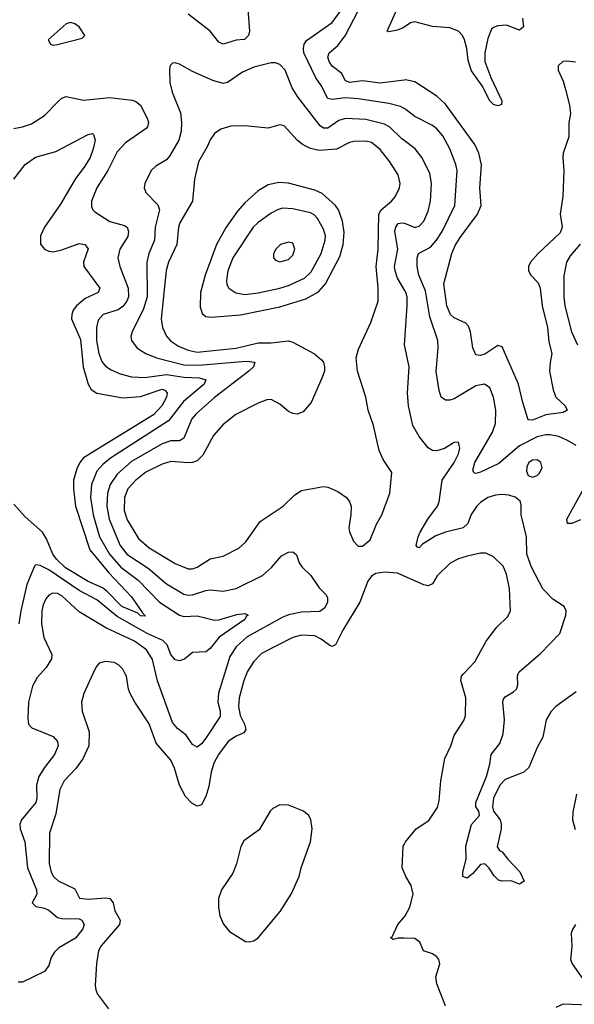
# Model space of a CAD drawing. Header units: inches. Extents: x 1682530 to 1839546, y 640742 to 791647.
# Tile 320 of 656: x 1748236 to 1750781, y 708484 to 713002. Entities that reach past the tile are written whole.
import ezdxf

# ---------------------------------------------------------------- set-up
doc = ezdxf.new("R2010")
doc.units = ezdxf.units.IN
doc.header["$MEASUREMENT"] = 0
for name, color, linetype in [('B7740', 7, 'Continuous'), ('B7741', 7, 'Continuous'), ('B7750', 7, 'Continuous'), ('B7751', 7, 'Continuous')]:
    doc.layers.add(name, color=color, linetype=linetype)

msp = doc.modelspace()

# ---------------------------------------------------------------- linework, layer by layer
at = {"layer": 'B7740', "color": 5}
for points, elevation in [([(1748331.2, 710000), (1748316.3, 709983.7), (1748296, 709944), (1748276.9, 709870), (1748273.4, 709793.4), (1748276.9, 709770), (1748292.6, 709752.6), (1748390, 709712.6), (1748409.3, 709690), (1748413.5, 709670), (1748396.1, 709630), (1748350, 709570.7), (1748324.8, 709530), (1748314.3, 709490), (1748315.1, 709430), (1748310.7, 709410), (1748244.9, 709330), (1748236.9, 709310), (1748238.2, 709290), (1748260.1, 709230), (1748272.6, 709110), (1748314.2, 709010), (1748314.5, 708990), (1748293.6, 708950), (1748310, 708932.6), (1748350, 708925.2), (1748370, 708916.3), (1748410, 708883), (1748430, 708877.1), (1748510, 708876.1), (1748521.4, 708870), (1748532.8, 708850), (1748525.5, 708830), (1748492.6, 708787.4), (1748416.7, 708743.3), (1748395.9, 708724.1), (1748381, 708699), (1748370, 708661.6), (1748350, 708634), (1748250, 708585.2), (1748230, 708586)], 760), ([(1748571.9, 710000), (1748531.5, 709910), (1748519.6, 709870), (1748523.1, 709830), (1748554.7, 709734.7), (1748554, 709670), (1748526.7, 709610), (1748494.1, 709565.9), (1748441, 709510), (1748420.8, 709470), (1748402, 709358), (1748374, 709270), (1748371.3, 709130), (1748380.4, 709090), (1748390.9, 709070), (1748413.4, 709050), (1748490, 709013.7), (1748511.5, 708971.6), (1748550, 708966), (1748630, 708972.6), (1748650, 708970.2), (1748665.2, 708950), (1748673.7, 708913.7), (1748697.4, 708870), (1748694, 708850), (1748610, 708753), (1748598, 708730), (1748589.1, 708670.9), (1748583, 708570), (1748585.4, 708550), (1748593.1, 708530), (1748643.8, 708463.8)], 780), ([(1749276.7, 710000), (1749264.6, 709970), (1749242.7, 709890), (1749240.6, 709850), (1749247.3, 709810), (1749268.4, 709770), (1749274.7, 709745.3), (1749264.2, 709730), (1749226.8, 709713.2), (1749193.7, 709690), (1749147.9, 709630), (1749127.3, 709590), (1749114.5, 709550), (1749104.2, 709484.2), (1749090, 709438), (1749070, 709399), (1749050, 709393.4), (1749026.7, 709406.7), (1748997.8, 709437.8), (1748969.9, 709490), (1748947.1, 709567.1), (1748930, 709605.1), (1748861.9, 709681.9), (1748830, 709771.1), (1748764.4, 709870), (1748743.5, 709910), (1748735.9, 709930), (1748725.8, 709990), (1748720.9, 710000)], 780), ([(1749175.6, 710000), (1749148.5, 709911.5), (1749145, 709870), (1749156.9, 709830), (1749155.6, 709804.4), (1749090, 709706.1), (1749070, 709679.9), (1749050, 709664.7), (1749030, 709675.6), (1748999.8, 709719.8), (1748959.9, 709750), (1748937.9, 709777.9), (1748869, 709969), (1748861.8, 710000)], 760), ([(1750000, 709089), (1749991.6, 709110), (1749996.2, 709210), (1750000, 709217.7)], 780), ([(1750000, 708787.2), (1749972.4, 708787.6), (1749950, 708782), (1749938, 708790), (1749946, 708794), (1749971.3, 708850), (1750000, 708884.4)], 780)]:
    msp.add_lwpolyline(points, dxfattribs=dict(at, elevation=elevation))
at = {"layer": 'B7740', "color": 5, "elevation": 820}
msp.add_lwpolyline([(1749430, 709398.9), (1749398, 709382), (1749386.3, 709370), (1749334.6, 709285.4), (1749264.9, 709235), (1749251.3, 709208.7), (1749231, 709129), (1749214.3, 709085.7), (1749163.1, 709010), (1749148.2, 708970), (1749148.2, 708930), (1749154.9, 708890), (1749171.8, 708851.8), (1749198.5, 708818.6), (1749272.7, 708772.8), (1749290, 708770.3), (1749310, 708775.3), (1749330, 708789), (1749431.6, 708910), (1749482.6, 708990), (1749519.2, 709070), (1749528.4, 709110), (1749570.9, 709230), (1749579.1, 709290), (1749572.4, 709330), (1749562.4, 709350), (1749539.3, 709370), (1749470, 709398.3)], close=True, dxfattribs=at)
at = {"layer": 'B7741', "color": 5}
for points, elevation in [([(1750000, 712725.4), (1749890, 712710.7), (1749810, 712721.1), (1749750, 712714.8), (1749730, 712723), (1749714.6, 712754.6), (1749670, 712789.3), (1749656.1, 712810), (1749650.9, 712830), (1749657, 712850), (1749695.4, 712884.6), (1749730, 712928.9), (1749790, 713042.9), (1749895.6, 713170), (1749968.4, 713290), (1750000, 713332.5)], 720), ([(1750000, 712967.3), (1749995.6, 712964.4), (1749970, 712953.8), (1749930, 712946.2), (1749922, 712950), (1749974.5, 713065.5), (1749987.5, 713130), (1750000, 713159.2)], 680), ([(1750000, 712594.6), (1749983.6, 712603.6), (1749930, 712618), (1749790, 712639.4), (1749730, 712643.5), (1749670, 712636), (1749650, 712641.4), (1749620.2, 712700.2), (1749595.9, 712735.9), (1749540.9, 712850), (1749538.4, 712870), (1749542.3, 712890), (1749552.7, 712907.3), (1749670, 712989.4), (1749753.8, 713106.2)], 740), ([(1749282.7, 713050), (1749290.1, 712950), (1749286.4, 712930), (1749268, 712912), (1749230, 712907.6), (1749170, 712889.8), (1749150, 712898.5), (1749109.7, 712950), (1749010, 713028)], 740), ([(1750000, 712447.8), (1749990, 712455.2), (1749933.8, 712510), (1749910, 712523.1), (1749824, 712544), (1749731.1, 712548.9), (1749700.9, 712539.1), (1749650, 712504.6), (1749630, 712504.9), (1749614.5, 712514.5), (1749511.3, 712650), (1749487.1, 712690), (1749454.2, 712770), (1749430, 712796.4), (1749410, 712803.8), (1749390, 712804), (1749310, 712784.2), (1749258.5, 712761.5), (1749190, 712713.3), (1749170, 712709.8), (1749122.8, 712722.8), (1749030, 712764.7), (1748970, 712798), (1748950, 712804.7), (1748937.5, 712802.5), (1748927.6, 712792.4), (1748924.2, 712775.8), (1748925.9, 712714.1), (1748936.8, 712670), (1748974.2, 712574.2), (1748979.4, 712530), (1748977.6, 712490), (1748966.4, 712450), (1748924.5, 712375.5), (1748910, 712359.8), (1748861.1, 712330), (1748839, 712310), (1748810.3, 712250), (1748807.2, 712230), (1748815.3, 712210), (1748870, 712152.9), (1748877.3, 712130), (1748858.5, 712050), (1748855.5, 711990), (1748828.9, 711930), (1748819.3, 711890), (1748821.2, 711730), (1748803.8, 711676.2), (1748751.9, 711570), (1748746.5, 711550), (1748750.2, 711530), (1748775.1, 711495.1), (1748814.6, 711470), (1748864.9, 711450), (1748990, 711419.1), (1749056.4, 711416.4), (1749275.6, 711435.6), (1749314.9, 711430), (1749309.1, 711410), (1749287.7, 711390), (1749130, 711268.7), (1749045.7, 711194.3), (1749027, 711170), (1748990, 711082.2), (1748970, 711070.5), (1748930, 711069.4), (1748890, 711056.6), (1748750, 710974.5), (1748683.1, 710916.9), (1748651, 710870), (1748639.7, 710830), (1748636, 710770), (1748646.7, 710710), (1748697.9, 710590), (1748728.7, 710550), (1748825.9, 710485.9), (1748910, 710413), (1748990, 710365.7), (1749010, 710360.9), (1749030, 710362.8), (1749090, 710383.3), (1749110, 710385.6), (1749170, 710380.1), (1749230, 710392.6), (1749350, 710452.2), (1749392.1, 710487.9), (1749437.9, 710542.1), (1749470, 710559.1), (1749490, 710561.1), (1749506.1, 710546.1), (1749518.8, 710510), (1749532.2, 710490), (1749572.5, 710452.5), (1749610, 710395.9), (1749642.8, 710362.8), (1749649.4, 710350), (1749648.8, 710330), (1749637.2, 710302.8), (1749613.8, 710286.2), (1749530, 710284.3), (1749470, 710270.6), (1749441.3, 710258.7), (1749280.5, 710170), (1749230, 710123.9), (1749200.1, 710079.9), (1749175.6, 710000)], 760), ([(1748210, 712502.8), (1748250, 712510.2), (1748290, 712524.2), (1748350, 712562.2), (1748412.5, 712627.5), (1748430, 712642), (1748450, 712649.2), (1748530, 712633.2), (1748650, 712645.6), (1748753, 712633), (1748770, 712627.6), (1748790.1, 712610.1), (1748822, 712550), (1748827.2, 712530), (1748823.6, 712510), (1748817.2, 712502.8), (1748722.4, 712437.6), (1748683.5, 712396.5), (1748640.9, 712310), (1748590.2, 712230), (1748565.2, 712170), (1748565.4, 712145.4), (1748571.7, 712130), (1748581, 712121), (1748650, 712075.8), (1748718, 712058), (1748730.1, 712050.1), (1748736.3, 712030), (1748732.6, 712007.4), (1748695.5, 711950), (1748687.1, 711910), (1748696.3, 711870), (1748734.9, 711770), (1748735.7, 711730), (1748728.6, 711710), (1748710, 711685.9), (1748688.7, 711671.3), (1748619.6, 711650), (1748596.3, 711623.7), (1748588.6, 711590), (1748589.2, 711530), (1748599.6, 711470), (1748613.8, 711433.8), (1748630, 711412.2), (1748655.5, 711395.5), (1748697.7, 711377.7), (1748750, 711362.8), (1748810, 711360.6), (1748910, 711374.7), (1748990, 711361.4), (1749059.5, 711359.5), (1749091.2, 711350), (1749083, 711330), (1748988.7, 711250), (1748919.1, 711160.9), (1748653.5, 710990), (1748618.4, 710961.6), (1748591.1, 710930), (1748565.4, 710870), (1748561.8, 710810), (1748573.3, 710730), (1748602.8, 710630), (1748648.6, 710550), (1748700.1, 710490), (1748779.6, 710430), (1748877.2, 710330), (1748970, 710270.5), (1748990, 710264.4), (1749050, 710266), (1749130, 710246.5), (1749150, 710248.2), (1749233.3, 710273.3), (1749270, 710276.9), (1749284.4, 710270), (1749276.1, 710263.9), (1749270.2, 710250), (1749151.6, 710168.4), (1749110, 710117.2), (1749090, 710102), (1749030, 710098.7), (1748992.3, 710067.7), (1748970, 710059.9), (1748950, 710064.3), (1748930, 710089), (1748913.3, 710133.3), (1748893.3, 710153.3), (1748823.9, 710183.9), (1748683.2, 710263.2), (1748590, 710339.7), (1748510, 710382.7), (1748370, 710478.3), (1748330, 710498), (1748310, 710500.7), (1748304.9, 710495.1), (1748269.6, 710410.4), (1748241, 710290), (1748232.8, 710230)], 740), ([(1748210, 712270.2), (1748262.2, 712337.8), (1748308.4, 712371.6), (1748401.9, 712398.1), (1748550, 712475.2), (1748570, 712479.6), (1748575.8, 712475.8), (1748582.7, 712450), (1748574.2, 712410), (1748559.2, 712370), (1748535.6, 712330), (1748490.6, 712270), (1748424.1, 712155.9), (1748350, 712049.8), (1748331.4, 712010), (1748332.2, 711972.2), (1748350.3, 711950), (1748370, 711939.8), (1748390, 711937.4), (1748430, 711946.2), (1748510, 711975.4), (1748536, 711970), (1748550.8, 711950.8), (1748528.7, 711890), (1748530.2, 711870), (1748603.9, 711770), (1748596.5, 711750), (1748537.1, 711722.9), (1748496.8, 711690), (1748482, 711670), (1748475.3, 711650), (1748474.8, 711630), (1748515.5, 711535.5), (1748527.3, 711410), (1748550, 711330.3), (1748564.8, 711304.8), (1748590, 711288.6), (1748710, 711267.6), (1748790, 711273.2), (1748890, 711306.8), (1748902.5, 711302.5), (1748913, 711290), (1748909.4, 711270), (1748889.2, 711230), (1748850.9, 711189.1), (1748530, 710991), (1748512.4, 710970), (1748498.3, 710941.7), (1748483.8, 710890), (1748482.7, 710850), (1748491.9, 710770), (1748559, 710570), (1748644.8, 710464.8), (1748750, 710353.5), (1748799.9, 710279.9), (1748814.1, 710265.9), (1748790, 710267.1), (1748778.7, 710278.7), (1748704.9, 710310), (1748638.5, 710378.5), (1748615.7, 710395.7), (1748550, 710423.7), (1748446.9, 710486.9), (1748406, 710526), (1748389, 710549), (1748359.5, 710619.5), (1748340.5, 710650), (1748261, 710721), (1748210, 710779.5)], 720), ([(1750000, 711764.8), (1749970, 711815.8), (1749958.5, 711850), (1749956.7, 711870), (1749970.7, 711950), (1749957.9, 712030), (1749961.6, 712050), (1749973.7, 712066.3), (1749990, 712070.6), (1750000, 712068.4)], 760), ([(1750000, 710448.7), (1749970, 710461.8), (1749910, 710467.3), (1749870, 710461.6), (1749850, 710449.5), (1749833.5, 710426.5), (1749796.9, 710330), (1749719.6, 710200.4), (1749686.1, 710133.9), (1749670, 710125.7), (1749659.6, 710130), (1749619.9, 710159.9), (1749590, 710174.3), (1749530, 710177.7), (1749490, 710167.4), (1749346.2, 710093.8), (1749310, 710056.8), (1749280.7, 710010), (1749276.7, 710000)], 780), ([(1748861.8, 710000), (1748846.4, 710066.4), (1748817.7, 710110), (1748763.2, 710150), (1748632.3, 710212.3), (1748510, 710284.5), (1748430, 710359.1), (1748410, 710369.9), (1748386.5, 710370), (1748370, 710360.9), (1748356, 710344), (1748343.5, 710316.5), (1748337.6, 710290), (1748336.1, 710230), (1748347.2, 710167.2), (1748383.2, 710090), (1748382.2, 710070), (1748358.4, 710030), (1748331.2, 710000)], 760), ([(1748720.9, 710000), (1748710, 710022.4), (1748690, 710042.6), (1748670, 710053.3), (1748630, 710057.4), (1748600.7, 710050), (1748586.8, 710033.2), (1748571.9, 710000)], 780)]:
    msp.add_lwpolyline(points, dxfattribs=dict(at, elevation=elevation))
for points, elevation in [([(1748470, 712989.3), (1748450, 712982.7), (1748367.3, 712910), (1748378, 712890), (1748390, 712886), (1748410, 712888.5), (1748523.1, 712916.9), (1748535.3, 712930), (1748509.2, 712970), (1748490, 712983.7)], 760), ([(1749430, 712519.7), (1749376, 712504), (1749270, 712515.7), (1749205.8, 712514.2), (1749159.4, 712500.6), (1749130, 712480.5), (1749110, 712451.6), (1749098.3, 712421.7), (1749056.6, 712350), (1749038.3, 712270), (1749030.1, 712170), (1748970.7, 712070), (1748964.7, 712050), (1748957.6, 711970), (1748918.6, 711890), (1748908.9, 711851.1), (1748885.3, 711630), (1748891.1, 711590), (1748909.5, 711550), (1748928.7, 711528.7), (1748964.7, 711504.7), (1749010, 711485.5), (1749050, 711477.3), (1749230, 711495.4), (1749330, 711519.9), (1749390, 711519.5), (1749470, 711528.3), (1749490, 711522.7), (1749588.8, 711468.8), (1749621.5, 711441.5), (1749630.3, 711430), (1749635.6, 711410), (1749634.3, 711390), (1749623.2, 711356.8), (1749574, 711246), (1749537.6, 711202.4), (1749510, 711192), (1749490, 711194.5), (1749470, 711204.5), (1749430, 711238.4), (1749390, 711258.7), (1749370, 711257.4), (1749330, 711243.2), (1749227.4, 711190), (1749170, 711144.2), (1749126.3, 711093.7), (1749076.3, 711003.7), (1749050, 710978.3), (1749030, 710970.4), (1749010, 710969.4), (1748930, 710975), (1748890, 710963.4), (1748814.6, 710925.4), (1748768.9, 710890), (1748732.7, 710850), (1748717.8, 710810), (1748716.3, 710750), (1748730, 710707.3), (1748781.8, 710621.8), (1748830, 710579), (1748950, 710506.6), (1749010, 710482.7), (1749030, 710481.8), (1749050, 710489.4), (1749110, 710528.3), (1749170, 710540.2), (1749242.4, 710577.6), (1749274.2, 710605.8), (1749340, 710700), (1749445.6, 710770), (1749498.6, 710821.4), (1749530, 710841.1), (1749630, 710860.3), (1749650, 710856.5), (1749696.7, 710836.7), (1749735.5, 710810), (1749750.3, 710790.3), (1749757, 710770), (1749756.5, 710730), (1749746.4, 710670), (1749750, 710652), (1749767.3, 710610), (1749790, 710586.8), (1749810, 710586), (1749844.1, 710615.9), (1749873.4, 710686.6), (1749898.7, 710730), (1749935.4, 710830), (1749943.8, 710923.8), (1749903.9, 710983.9), (1749885.8, 711025.8), (1749860, 711140), (1749835.6, 711210), (1749824.2, 711270), (1749786, 711390), (1749779.7, 711450), (1749791.1, 711490), (1749847.3, 711612.7), (1749881.3, 711710), (1749881.2, 711770), (1749871.7, 711870), (1749881.3, 711950), (1749884.4, 712110), (1749894.3, 712130), (1749942.6, 712170), (1749958.9, 712190), (1749979.8, 712230), (1749982.5, 712250), (1749973, 712290), (1749935.4, 712350), (1749890, 712406.4), (1749850, 712438.1), (1749824.3, 712444.3), (1749770, 712443), (1749750, 712438.3), (1749690, 712408.7), (1749610, 712402.2), (1749570, 712411.3), (1749534.1, 712430), (1749509, 712450), (1749450, 712514.5)], 780), ([(1749425.5, 712254.5), (1749376, 712244), (1749330, 712216.8), (1749270, 712162.3), (1749236.2, 712123.8), (1749184.2, 712050), (1749138.7, 711970), (1749087.8, 711830), (1749066.8, 711750), (1749064.4, 711684.4), (1749073.6, 711653.6), (1749090, 711640.2), (1749117.2, 711637.2), (1749250, 711647.8), (1749430, 711684.3), (1749550, 711720.6), (1749606.9, 711753.1), (1749640.2, 711790), (1749705, 711915), (1749721.2, 711970), (1749725.1, 712025.1), (1749717.5, 712077.5), (1749699.9, 712130), (1749685, 712150), (1749624, 712204), (1749590, 712219.7), (1749470, 712252.2)], 820), ([(1749442.9, 712137.1), (1749418.9, 712130), (1749390, 712114.1), (1749330, 712072.2), (1749308, 712050), (1749214.8, 711910), (1749191.3, 711850), (1749184.8, 711804.8), (1749187.3, 711787.3), (1749196.8, 711770), (1749228.3, 711748.3), (1749270, 711741.3), (1749330, 711749.2), (1749430, 711769.6), (1749470, 711783), (1749543.1, 711816.9), (1749574.1, 711845.9), (1749619.6, 711930), (1749638.5, 711990), (1749639, 712010), (1749630, 712040.5), (1749602.9, 712090), (1749587.1, 712107.1), (1749570, 712115.4), (1749490, 712134)], 840), ([(1749470, 711981.3), (1749433.4, 711970), (1749412, 711950), (1749401.5, 711930), (1749400.3, 711910), (1749410, 711898.4), (1749430, 711891.6), (1749470, 711902.4), (1749490, 711921.6), (1749498.3, 711950), (1749490, 711976.2)], 860)]:
    msp.add_lwpolyline(points, close=True, dxfattribs=dict(at, elevation=elevation))
at = {"layer": 'B7750', "color": 5}
for points, elevation in [([(1750000, 709217.7), (1750006, 709230), (1750056.2, 709290), (1750112.9, 709327.1), (1750152.8, 709387.2), (1750161.8, 709418.2), (1750168.8, 709510), (1750187.3, 709612.7), (1750214.2, 709670), (1750230, 709717.1), (1750273.6, 709786.4), (1750282.4, 709810), (1750283.9, 709890), (1750260.6, 709970), (1750263.4, 709990), (1750272.8, 710000)], 780), ([(1750790, 709918), (1750696.4, 709850), (1750673.8, 709826.2), (1750652, 709790), (1750637.3, 709710), (1750610, 709662), (1750572.7, 709570), (1750550, 709549.8), (1750463.8, 709516.2), (1750439.1, 709490), (1750410.7, 709430), (1750406, 709390), (1750411, 709370), (1750440.7, 709330), (1750444.9, 709310), (1750444.9, 709290), (1750426.8, 709206.8), (1750438, 709190), (1750450, 709184), (1750475.5, 709150), (1750531.5, 709091.5), (1750550.6, 709049.4), (1750530, 709036), (1750491.3, 709051.3), (1750450, 709049.5), (1750433.8, 709053.8), (1750413, 709073), (1750390, 709109.2), (1750370, 709129.3), (1750350, 709126), (1750315.2, 709084.7), (1750290, 709062.4), (1750269.8, 709070), (1750269.8, 709090), (1750284.4, 709150), (1750283.8, 709210), (1750310, 709308.7), (1750346.6, 709350), (1750343, 709370), (1750329.9, 709389.9), (1750328.8, 709410), (1750378.3, 709530), (1750393.7, 709586.3), (1750399.3, 709630), (1750439.1, 709680.9), (1750455, 709725), (1750461, 709790), (1750452.9, 709870), (1750456.1, 709883.9), (1750464.6, 709895.4), (1750502.6, 709917.4), (1750515.3, 709930), (1750521.4, 709950), (1750519.8, 709990), (1750524.1, 710000)], 760), ([(1750791.2, 709448.8), (1750774.8, 709365.2), (1750772.7, 709330), (1750785.5, 709285.5)], 780), ([(1750000, 708884.4), (1750004.7, 708890), (1750026, 708930), (1750042, 708990), (1750032, 709030), (1750007.6, 709070), (1750000, 709089)], 780), ([(1750786.3, 708850), (1750772.8, 708827.2), (1750766.9, 708810), (1750770.2, 708750), (1750763.2, 708690), (1750771.5, 708670), (1750830, 708586.9)], 780), ([(1750190, 708477.2), (1750150, 708578), (1750145.7, 708610), (1750164.7, 708670), (1750159.6, 708690), (1750150, 708702), (1750130, 708715.1), (1750089.8, 708729.7), (1750073, 708770), (1750050, 708786.6), (1750000, 708787.2)], 780), ([(1750850, 708480.9), (1750730, 708485), (1750697, 708470)], 780)]:
    msp.add_lwpolyline(points, dxfattribs=dict(at, elevation=elevation))
at = {"layer": 'B7751', "color": 5}
for points, elevation in [([(1750543.9, 713010), (1750548.2, 712970), (1750530, 712953.5), (1750470, 712976.4), (1750430, 712974.7), (1750410, 712966.9), (1750401.4, 712958.6), (1750384.4, 712915.6), (1750371.2, 712850), (1750370.7, 712810), (1750397.5, 712737.5), (1750448.4, 712630), (1750447.5, 712612.5), (1750430, 712606.3), (1750410, 712612.6), (1750393.7, 712630), (1750359, 712699), (1750310, 712768), (1750294.7, 712814.7), (1750288.2, 712870), (1750277.4, 712910), (1750268, 712930), (1750249.5, 712949.5), (1750210, 712964.6), (1750130, 712971.1), (1750050, 712992.1), (1750030, 712987.5), (1750000, 712967.3)], 680), ([(1750786.7, 712806.7), (1750747.5, 712812.5), (1750728, 712810), (1750706.7, 712790), (1750707.6, 712770), (1750730, 712720.4), (1750741.4, 712681.4), (1750759.5, 712610), (1750763, 712570), (1750756.7, 712530), (1750755.8, 712464.2), (1750730.4, 712390), (1750727.9, 712370), (1750732.6, 712310), (1750728.4, 712191.6), (1750716.7, 712110), (1750724.7, 712050), (1750715.7, 712024.3), (1750615.3, 711930), (1750579.7, 711890), (1750570.2, 711870), (1750570.2, 711850.2), (1750582, 711830), (1750614.8, 711794.8), (1750624.1, 711770), (1750633.9, 711690), (1750657.7, 711590), (1750664, 711524), (1750678.7, 711470), (1750670.1, 711429.9), (1750667.7, 711390), (1750683.4, 711303.4), (1750697.1, 711270), (1750738.6, 711230), (1750747.7, 711210), (1750730, 711199.1), (1750650, 711188.6), (1750590, 711163.9), (1750570, 711165.7), (1750545.2, 711245.2), (1750525.7, 711330), (1750450, 711500.5), (1750430, 711506.6), (1750370, 711467.8), (1750350, 711461.1), (1750330, 711464.7), (1750316.2, 711496.2), (1750305, 711570), (1750295.8, 711595.8), (1750283.5, 711610), (1750230, 711634.8), (1750212.7, 711650), (1750195.5, 711690), (1750183, 711790), (1750219.6, 711930), (1750234.6, 711965.4), (1750257.5, 712002.5), (1750336.5, 712110), (1750353.6, 712150), (1750348.2, 712230), (1750355.5, 712335.5), (1750342.7, 712390), (1750324.8, 712430), (1750190, 712615.2), (1750150, 712650.6), (1750050, 712717.3), (1750006.3, 712726.3), (1750000, 712725.4)], 720), ([(1750790, 711049), (1750750, 711071.4), (1750709.4, 711089.4), (1750670, 711097.1), (1750650, 711097.8), (1750610, 711088), (1750530, 711046.1), (1750435, 710965), (1750350, 710925.3), (1750330, 710919.8), (1750322, 710922), (1750314.8, 710934.8), (1750324.3, 710970), (1750405.4, 711110), (1750419.8, 711150), (1750420.3, 711210), (1750409.8, 711270), (1750392.8, 711312.8), (1750369.8, 711329.8), (1750330, 711322), (1750230, 711263), (1750210, 711255.8), (1750190, 711255.8), (1750170.6, 711270.6), (1750160.6, 711300.6), (1750147.8, 711387.8), (1750156.9, 711496.9), (1750154.8, 711530), (1750118.8, 711638.8), (1750098.3, 711758.3), (1750067.4, 711830), (1750059.8, 711870), (1750059.8, 711910), (1750066.3, 711930), (1750121.7, 711958.3), (1750149, 711991), (1750174.6, 712030), (1750233.4, 712150), (1750243.2, 712310), (1750237.7, 712337.7), (1750210.6, 712410), (1750178.1, 712470), (1750150, 712501.8), (1750130, 712517), (1750050, 712557.5), (1750009.4, 712589.4), (1750000, 712594.6)], 740), ([(1750000, 712068.4), (1750010, 712066.1), (1750050, 712048.2), (1750070, 712054.2), (1750090, 712078.3), (1750110, 712123.7), (1750120.7, 712170), (1750126.1, 712250), (1750118.7, 712298.7), (1750082.3, 712370), (1750050.8, 712410), (1750000, 712447.8)], 760), ([(1750808.5, 711971.5), (1750761.7, 711918.3), (1750746, 711890), (1750733.4, 711826.6), (1750733.3, 711730), (1750738.2, 711690), (1750768.1, 711570), (1750795, 711510)], 740), ([(1750524.1, 710000), (1750528.5, 710010), (1750625.8, 710094.2), (1750714.1, 710185.9), (1750742, 710270), (1750743.2, 710290), (1750734.2, 710310), (1750682.5, 710342.5), (1750636.5, 710390), (1750585.2, 710490), (1750563.4, 710550), (1750562.3, 710630), (1750537.6, 710730), (1750536.8, 710776.8), (1750532.3, 710792.3), (1750510, 710811.8), (1750481, 710821), (1750450, 710823.5), (1750419.4, 710820.6), (1750384.9, 710810), (1750350, 710786.6), (1750331.6, 710768.4), (1750308, 710732), (1750291.9, 710690), (1750271.6, 710670), (1750190, 710650.5), (1750146.1, 710633.9), (1750084.2, 710595.8), (1750070, 710578.4), (1750061.3, 710581.3), (1750055.1, 710590), (1750064.8, 710630), (1750074.6, 710650), (1750109, 710710), (1750153.3, 710770), (1750161.2, 710790), (1750175.1, 710890), (1750230, 710970.4), (1750250, 711010.7), (1750255.7, 711035.7), (1750250, 711063.7), (1750230, 711062), (1750185.7, 711034.3), (1750150, 711023.5), (1750130, 711026), (1750110, 711037.4), (1750068.7, 711090), (1750040.6, 711140.6), (1750020.2, 711230), (1750016.5, 711290), (1750023.2, 711410), (1750002, 711510), (1750014.6, 711690), (1750013.7, 711730), (1750008.7, 711750), (1750000, 711764.8)], 760), ([(1750810, 710706.6), (1750769.7, 710689.7), (1750749.7, 710689.7), (1750747.3, 710710), (1750819, 710841)], 740), ([(1750272.8, 710000), (1750324.5, 710055.5), (1750376.5, 710150), (1750425.1, 710214.9), (1750476.8, 710263.2), (1750488.3, 710290), (1750483.8, 710390), (1750470, 710458), (1750454.5, 710494.5), (1750410, 710538), (1750374.7, 710554.7), (1750350, 710555), (1750290, 710540.2), (1750250, 710528), (1750211.5, 710508.5), (1750152.6, 710450), (1750130, 710413.3), (1750110, 710404.5), (1750090, 710409.1), (1750000, 710448.7)], 780)]:
    msp.add_lwpolyline(points, dxfattribs=dict(at, elevation=elevation))
at = {"layer": 'B7751', "color": 5, "elevation": 760}
msp.add_lwpolyline([(1750610, 710983.1), (1750590, 710981.6), (1750572.9, 710970), (1750563.5, 710950), (1750562, 710930), (1750570, 710910.6), (1750590, 710903), (1750610, 710910.4), (1750620.1, 710919.9), (1750633.6, 710946.4), (1750628.2, 710970)], close=True, dxfattribs=at)

doc.saveas('drawing.dxf')
